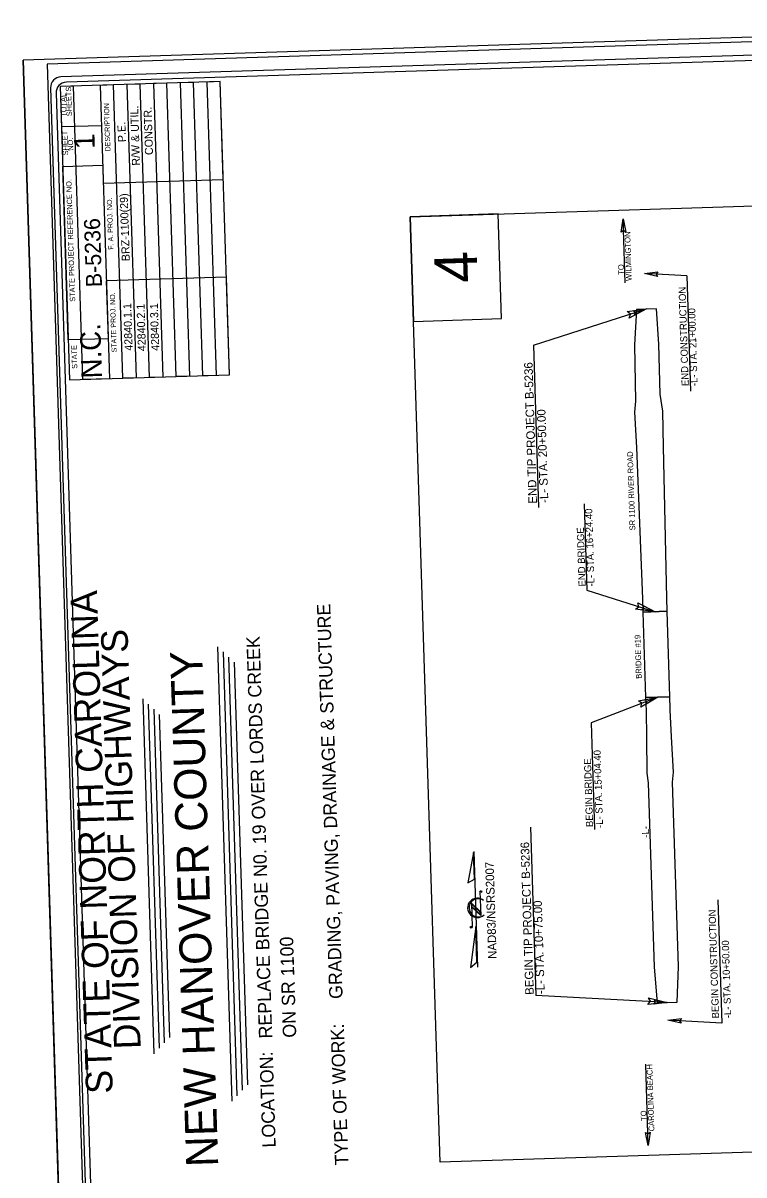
# Model space of a CAD drawing. Extents: x 2308163 to 2335412, y -96774 to 127732.
# Drawn here: x 2325774 to 2326787, y 123493 to 125112 of the extents above; entities that cross this region are included whole.
import ezdxf

# ---------------------------------------------------------------- set-up
doc = ezdxf.new("R2010")
doc.units = 0
for name, color, linetype in [('Prop Horizontal Alignment', 7, 'Continuous'), ('Prop Horizontal Alignment Station Label', 7, 'Continuous'), ('Prop Shade Light', 7, 'Continuous'), ('Prop Shade Medium', 7, 'Continuous'), ('Prop Terminator CELL', 7, 'Continuous'), ('Sheet Cutting Line CELL', 7, 'Continuous'), ('Sheet Data Text CELL', 7, 'Continuous'), ('Sheet North Arrow CELL', 7, 'Continuous'), ('Sheet Plan Layout CELL', 7, 'Continuous'), ('Sheet Plot Border Inside CELL', 7, 'Continuous'), ('Sheet Plot Border Outside CELL', 7, 'Continuous'), ('Sheet Title CELL', 7, 'Continuous'), ('Sheet Title Data Points CELL', 7, 'Continuous'), ('Typical Terminator CELL', 7, 'Continuous')]:
    doc.layers.add(name, color=color, linetype=linetype)

# ---------------------------------------------------------------- blocks, each defined once
blk = doc.blocks.new('NORTH ARROW')
at = {"layer": 'Sheet North Arrow CELL'}
for p, q in [((0, -3.25), (0, 3.25)), ((0.245, 0.988), (0.245, -0.346)), ((0.245, -0.138), (-0.252, 0.359)), ((-0.252, 0.359), (-0.252, -0.997)), ((0.245, -0.187), (-0.252, 0.31)), ((-0.252, 0.31), (-0.252, 0.188)), ((0.245, -0.309), (-0.252, 0.188)), ((-0.252, 0.188), (0.245, -0.309)), ((0.245, -0.346), (-0.252, 0.151)), ((0.429, 0.491), (0.436, 0.486)), ((0.245, -0.309), (0.245, -0.187))]:
    blk.add_line(p, q, dxfattribs=at)
for points in [[(-0.045, 3.193), (-0.416, 1.505), (-0.045, 1.693)], [(-0.053, -0.96), (-0.421, -3.25), (-0.053, -2.96)]]:
    blk.add_lwpolyline(points, close=True, dxfattribs=at)
for centre in [(0.298, 0.987), (-0.305, -0.999)]:
    blk.add_circle(centre, 0.053, dxfattribs=at)
for centre, radius, start, end in [((0.069, 0.081), 0.546, 47.84002, 312.39406), ((0.122, 0.082), 0.512, 53.09504, 308.62871)]:
    blk.add_arc(centre, radius, start, end, dxfattribs=at)
blk = doc.blocks.new('TERMINATOR')
at = {"layer": 'Typical Terminator CELL'}
blk.add_lwpolyline([(-0.469, 0.081), (0, 0), (-0.471, -0.083), (-0.411, 0)], close=True, dxfattribs=at)

msp = doc.modelspace()

# ---------------------------------------------------------------- linework, layer by layer
at = {"layer": 'Prop Horizontal Alignment'}
for p, q in [((2326620.4, 124747.3), (2326617.5, 124837.3)), ((2326706.9, 124757.1), (2326647.4, 124760.3)), ((2326706.9, 124757.1), (2326712, 124594.9)), ((2326491.4, 124659.7), (2326650.4, 124710.4)), ((2326491.4, 124659.7), (2326498.6, 124431.4)), ((2326562.8, 124436.4), (2326566.6, 124315)), ((2326566.6, 124315), (2326662.4, 124284.9)), ((2326666.1, 124165), (2326572.5, 124128.9)), ((2326572.5, 124128.9), (2326577.2, 123978.7)), ((2326487.3, 123982.1), (2326494.8, 123745.6)), ((2326750.6, 123879.8), (2326756, 123706.8)), ((2326679.6, 123735.8), (2326494.8, 123745.6)), ((2326756, 123706.8), (2326680.4, 123710.8)), ((2326652.9, 123534.5), (2326649.3, 123649))]:
    msp.add_line(p, q, dxfattribs=at)
at = {"layer": 'Prop Shade Light'}
for p, q in [((2326636.4, 124709.9), (2326633.5, 124659.8)), ((2326664.5, 124710.8), (2326636.4, 124709.9)), ((2326667.5, 124660.9), (2326664.5, 124710.8)), ((2326669.7, 124590.6), (2326667.5, 124660.9)), ((2326633.5, 124659.8), (2326634.9, 124580.7)), ((2326634.9, 124580.7), (2326633.5, 124565.4)), ((2326673.5, 124566.7), (2326669.7, 124590.6)), ((2326633.5, 124565.4), (2326636.1, 124515.5)), ((2326674.1, 124516.7), (2326673.5, 124566.7)), ((2326636.1, 124515.5), (2326644.8, 124303.1)), ((2326678.8, 124304.2), (2326674.1, 124516.7)), ((2326679.3, 124285.5), (2326678.8, 124304.2)), ((2326644.8, 124303.1), (2326645.4, 124284.4)), ((2326645.4, 124284.4), (2326679.3, 124285.5)), ((2326683.1, 124165.5), (2326649.1, 124164.4)), ((2326649.1, 124164.4), (2326649.7, 124145.7)), ((2326649.7, 124145.7), (2326650.2, 124108.2)), ((2326685.6, 124109.3), (2326683.7, 124146.8)), ((2326650.2, 124108.2), (2326650.7, 124058.2)), ((2326688.2, 124059.4), (2326685.6, 124109.3)), ((2326650.7, 124058.2), (2326652.9, 124044.3)), ((2326686.9, 124045.3), (2326688.2, 124059.4)), ((2326695.1, 123786.3), (2326686.9, 124045.3)), ((2326652.9, 124044.3), (2326661.1, 123785.2)), ((2326693.3, 123736.2), (2326695.1, 123786.3)), ((2326661.1, 123785.2), (2326665.2, 123735.3)), ((2326665.2, 123735.3), (2326693.3, 123736.2))]:
    msp.add_line(p, q, dxfattribs=at)
msp.add_lwpolyline([(2326683.7, 124146.8), (2326683.7, 124148.9), (2326683.1, 124165.5)], dxfattribs=at)
at = {"layer": 'Prop Shade Medium'}
for p, q in [((2326679.3, 124285.5), (2326645.4, 124284.4)), ((2326645.4, 124284.4), (2326649.1, 124164.4)), ((2326683.1, 124165.5), (2326679.3, 124285.5)), ((2326649.1, 124164.4), (2326683.1, 124165.5))]:
    msp.add_line(p, q, dxfattribs=at)
at = {"layer": 'Prop Terminator CELL'}
for points in [[(2326623.3, 124706.8), (2326650.4, 124710.4), (2326625.9, 124697.7), (2326627.8, 124703.3)], [(2326638, 124297.4), (2326662.4, 124284.9), (2326635, 124288.5), (2326639.7, 124292)], [(2326639.3, 124159.6), (2326666.1, 124165), (2326642.5, 124150.7), (2326644, 124156.5)], [(2326653, 123742.4), (2326679.6, 123735.9), (2326652.2, 123733), (2326656, 123737.5)]]:
    msp.add_lwpolyline(points, close=True, dxfattribs=at)
at = {"layer": 'Sheet Cutting Line CELL'}
msp.add_line((2325853.6, 122535.6), (2325774, 125060.3), dxfattribs=at)
at = {"layer": 'Sheet Plan Layout CELL'}
for points in [[(2326360.1, 123511.4), (2326318.3, 124840), (2326963.2, 124860.3), (2327005.1, 123531.7)], [(2326318.3, 124840), (2326322.9, 124693), (2326446.6, 124696.9), (2326442, 124843.9)]]:
    msp.add_lwpolyline(points, close=True, dxfattribs=at)
at = {"layer": 'Sheet Plot Border Inside CELL'}
msp.add_lwpolyline([(2327468.5, 122606), (2327389.8, 125104.5), (2325807.9, 125054.6), (2325886.6, 122556.1)], close=True, dxfattribs=at)
at = {"layer": 'Sheet Plot Border Outside CELL'}
msp.add_lwpolyline([(2325774, 125060.3), (2325853.6, 122535.6), (2327502.8, 122587.5), (2327423.2, 125112.3)], close=True, dxfattribs=at)
at = {"layer": 'Sheet Title CELL'}
for p, q in [((2326068, 123597), (2326047.9, 124235.7)), ((2326075.2, 123604.7), (2326055.6, 124228.4)), ((2326082.5, 123612.4), (2326063.3, 124221.1)), ((2326089.8, 123620.2), (2326071.1, 124213.9)), ((2325958.4, 123663.5), (2325942.7, 124162.4)), ((2325965.7, 123671.3), (2325950.5, 124155.2)), ((2325973, 123679), (2325958.2, 124147.9)), ((2325980.2, 123686.7), (2325965.9, 124140.6))]:
    msp.add_line(p, q, dxfattribs=at)
for points in [[(2327371.5, 125085.1), (2325827.3, 125036.5)], [(2327086.9, 125068.7), (2325835, 125029.2)], [(2325812.8, 125021), (2325882.7, 122802.1)], [(2326064.1, 124617.7), (2326051.1, 125030), (2326032.4, 125029.4), (2326045.4, 124617.1), (2326026.6, 124616.6), (2326013.6, 125028.8), (2325994.9, 125028.3), (2326007.9, 124616), (2325989.1, 124615.4), (2325976.1, 125027.7), (2325957.4, 125027.1), (2325970.4, 124614.8), (2325951.7, 124614.2), (2325938.7, 125026.5), (2325919.9, 125025.9), (2325932.9, 124613.6), (2325914.2, 124613), (2325901.2, 125025.3), (2325882.4, 125024.7), (2325895.4, 124612.4), (2325858, 124611.2), (2325845, 125023.5), (2325826.2, 125022.9), (2325839.2, 124610.6), (2326064.1, 124617.7), (2326059.8, 124755.1), (2325891.1, 124749.8), (2325893.7, 124668.6), (2325837.4, 124666.9), (2325829.8, 124910.5), (2325886, 124912.3), (2325886.8, 124887.2), (2326055.4, 124892.5), (2326051.1, 125030), (2325826.2, 125022.9), (2325828, 124966.7), (2325884.2, 124968.5)], [(2325820.5, 125013.8), (2325887.6, 122884.8)]]:
    msp.add_lwpolyline(points, dxfattribs=at)
for centre in [(2325827.7, 125021.5), (2325835.4, 125014.2)]:
    msp.add_arc(centre, 15, 91.8048, 181.8048, dxfattribs=at)
at = {"layer": 'Sheet Title Data Points CELL'}
for p, q in [((2326113.9, 124018.4), (2326113.9, 124018.4)), ((2326035.5, 123917.9), (2326035.5, 123917.9))]:
    msp.add_line(p, q, dxfattribs=at)

# ---------------------------------------------------------------- block references
at = {"layer": 'Prop Horizontal Alignment'}
for p, xscale, yscale, rotation in [((2326617.5, 124837.3), 40, 40.00000000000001, 91.80479200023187), ((2326647.4, 124760.3), 40.000000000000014, 40, 176.95387883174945), ((2326650.4, 124710.4), 40, 40.00000000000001, 17.656244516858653), ((2326662.4, 124284.9), 40, 39.999999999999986, -17.442522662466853), ((2326666.1, 124165), 39.99999999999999, 39.99999999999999, 21.052106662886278), ((2326679.6, 123735.8), 39.99999999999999, 40, -3.0461211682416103), ((2326680.4, 123710.8), 40.000000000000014, 40, 176.95387883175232), ((2326652.9, 123534.5), 40, 40.00000000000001, -88.19520799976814)]:
    msp.add_blockref('TERMINATOR', p, dxfattribs=dict(at, xscale=xscale, yscale=yscale, rotation=rotation))
at = {"layer": 'Sheet Plan Layout CELL', "xscale": 25.000000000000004, "yscale": 25, "rotation": 1.8047920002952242}
msp.add_blockref('NORTH ARROW', (2326410.9, 123866.6), dxfattribs=at)

# ---------------------------------------------------------------- texts
at = {"layer": 'Prop Horizontal Alignment'}
for s, height, p in [('WILMINGTON', 8, (2326629.6, 124749.9)), ('   TO', 8, (2326619.1, 124749.6)), ('END CONSTRUCTION', 10, (2326709.7, 124602.2)), ('-L- STA. 21+00.00', 10, (2326722.2, 124602.2)), ('END TIP PROJECT B-5236', 12, (2326496.4, 124437)), ('-L- STA. 20+50.00', 12, (2326512.4, 124438.1)), ('SR 1100 RIVER ROAD', 8, (2326634.6, 124399.3)), ('-L- STA. 16+24.40', 10, (2326577.4, 124320.5)), ('END BRIDGE', 10, (2326564.9, 124320.5)), ('BRIDGE #19', 8, (2326643.6, 124190.8)), ('BEGIN BRIDGE', 10, (2326575.3, 123982.4)), ('-L- STA. 15+04.40', 10, (2326589.3, 123981.1)), ('-L-', 10, (2326654.1, 123967.5)), ('-L- STA. 10+75.00', 12, (2326507.3, 123747.7)), ('BEGIN CONSTRUCTION', 10, (2326752.3, 123713.5)), ('-L- STA. 10+50.00', 10, (2326769.5, 123713.7)), ('CAROLINA BEACH', 8, (2326661.4, 123554.7)), ('     TO', 8, (2326651, 123554.4))]:
    msp.add_text(s, height=height, rotation=91.8048, dxfattribs=at).set_placement(p)
at = {"layer": 'Prop Horizontal Alignment Station Label'}
msp.add_text('BEGIN TIP PROJECT B-5236', height=12, rotation=91.8048, dxfattribs=at).set_placement((2326492, 123746.7))
at = {"layer": 'Sheet Data Text CELL'}
for s, height, p in [('R/W & UTIL.', 11.25, (2325938.5, 124912)), ('CONSTR.', 11.25, (2325956.8, 124926.9)), ('P.E.', 11.25, (2325918.7, 124945.1)), ('BRZ-1100(29)', 11.25, (2325924.1, 124777.8)), ('B-5236', 22.5, (2325885.1, 124741.4)), ('42840.1.1', 11.25, (2325928.1, 124651.9)), ('42840.2.1', 11.25, (2325946.8, 124651.2)), ('42840.3.1', 11.25, (2325965.6, 124651.8)), ('GRADING, PAVING, DRAINAGE & STRUCTURE', 18.75, (2326223.3, 123741)), ('REPLACE BRIDGE N0. 19 OVER LORDS CREEK', 18.75, (2326124.4, 123685.4)), ('NEW HANOVER COUNTY', 45, (2326048.5, 123505.2)), ('ON SR 1100', 18.75, (2326158.1, 123686.5))]:
    msp.add_text(s, height=height, rotation=91.8048, dxfattribs=at).set_placement(p)
at = {"layer": 'Sheet North Arrow CELL'}
msp.add_text('NAD83/NSRS2007', height=12, rotation=91.8048, dxfattribs=at).set_placement((2326439.8, 123797.2))
at = {"layer": 'Sheet Plan Layout CELL'}
msp.add_text('4', height=60, rotation=91.8048, dxfattribs=at).set_placement((2326413.1, 124747.9))
at = {"layer": 'Sheet Title CELL'}
for s, height, p in [('SHEETS', 7.5, (2325842.8, 124981.4)), ('TOTAL', 7.5, (2325835.3, 124980.7)), ('DESCRIPTION', 7.2, (2325896.9, 124931.9)), ('SHEET', 7.5, (2325837.5, 124926.4)), ('1', 29, (2325875, 124935.7)), ('NO.', 7.5, (2325844.7, 124932.9)), ('STATE PROJECT REFERENCE NO.', 7.5, (2325847.4, 124720.6)), ('F. A. PROJ. NO.', 7.2, (2325901.2, 124793.8)), ('STATE PROJ. NO.', 7.2, (2325905.8, 124649.4)), ('N.C.', 29.02, (2325885.1, 124613.2)), ('STATE', 7.5, (2325850.4, 124626.4)), ('STATE OF NORTH CAROLINA', 37.5, (2325900.2, 123608)), ('DIVISION OF HIGHWAYS', 37.5, (2325939.5, 123670.6)), ('TYPE OF WORK:', 18.75, (2326231.3, 123507.1)), ('LOCATION: ', 18.75, (2326129.2, 123532.1))]:
    msp.add_text(s, height=height, rotation=91.8048, dxfattribs=at).set_placement(p)

doc.saveas('drawing.dxf')
